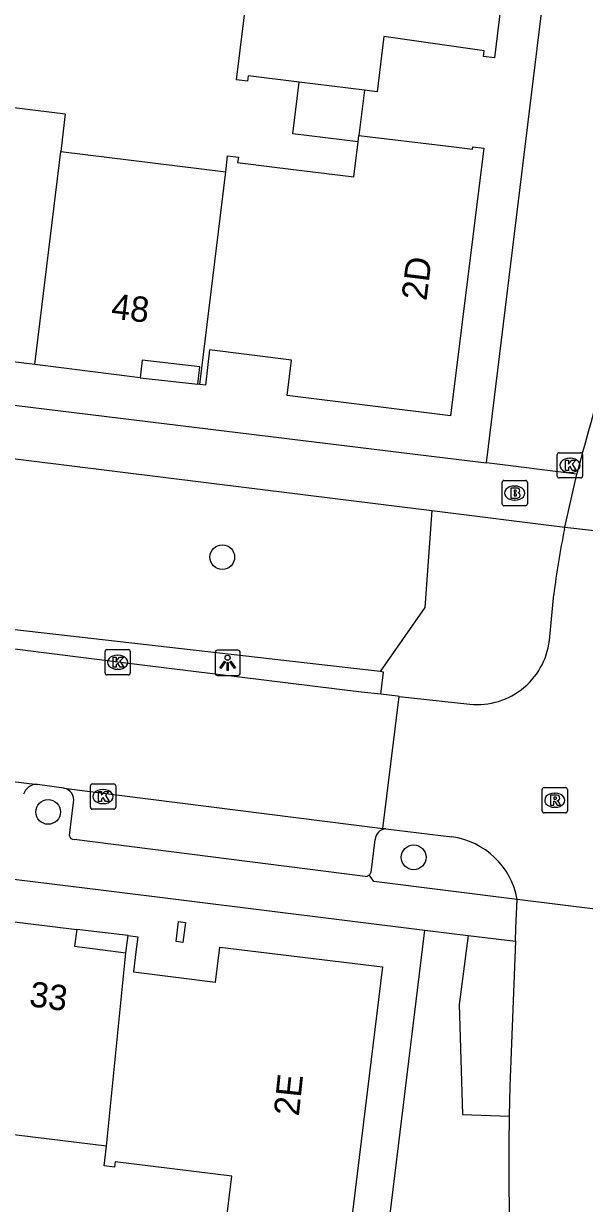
# Model space of a CAD drawing. Extents: x 161696 to 162377, y 380761 to 381673.
# Drawn here: x 162118.65 to 162140.85, y 381512.17 to 381558.89 of the extents above; entities that cross this region are included whole.
import ezdxf

# ---------------------------------------------------------------- set-up
doc = ezdxf.new("R2010")
doc.units = 0
for name, color, linetype in [('IMGEO_Boom', 7, 'Continuous'), ('IMGEO_Brandkraan', 7, 'Continuous'), ('IMGEO_Groenvoorziening', 7, 'Continuous'), ('IMGEO_Kolk', 7, 'Continuous'), ('IMGEO_Lichtpunt', 7, 'Continuous'), ('IMGEO_Muur', 7, 'Continuous'), ('IMGEO_Pand', 7, 'Continuous'), ('IMGEO_Pand_nummerreeks', 7, 'Continuous'), ('IMGEO_Pand_overbouw', 7, 'Continuous'), ('IMGEO_Parkeervlak_open', 7, 'Continuous'), ('IMGEO_Rijbaan_lokaal_open', 7, 'Continuous'), ('IMGEO_Rioolput', 7, 'Continuous'), ('IMGEO_Voetpad_open', 7, 'Continuous')]:
    doc.layers.add(name, color=color, linetype=linetype)

msp = doc.modelspace()

# ---------------------------------------------------------------- linework, layer by layer
at = {"layer": 'IMGEO_Boom'}
for centre in [(162126.513, 381537.761), (162119.617, 381527.67), (162134.092, 381525.873)]:
    msp.add_circle(centre, 0.489, dxfattribs=at)
at = {"layer": 'IMGEO_Brandkraan'}
for p, q in [((162137.594, 381539.872), (162137.594, 381540.724)), ((162137.669, 381540.798), (162138.521, 381540.798)), ((162138.595, 381540.724), (162138.595, 381539.872)), ((162138.082, 381540.578), (162138.107, 381540.578)), ((162138.521, 381539.798), (162137.669, 381539.798)), ((162138.105, 381540.018), (162138.08, 381540.018))]:
    msp.add_line(p, q, dxfattribs=at)
for points in [[(162137.594, 381539.872), (162137.594, 381540.724)], [(162137.669, 381540.798), (162138.521, 381540.798)], [(162138.595, 381540.724), (162138.595, 381539.872)], [(162137.942, 381540.498), (162137.942, 381540.098), (162138.155, 381540.098)], [(162138.173, 381540.498), (162137.942, 381540.498)], [(162138.121, 381540.417), (162138.067, 381540.417), (162138.067, 381540.341)], [(162138.067, 381540.341), (162138.12, 381540.341)], [(162138.129, 381540.265), (162138.067, 381540.265), (162138.067, 381540.184)], [(162138.521, 381539.798), (162137.669, 381539.798)], [(162138.067, 381540.184), (162138.129, 381540.184)]]:
    msp.add_lwpolyline(points, dxfattribs=at)
for centre, radius, start, end in [((162137.671, 381540.722), 0.0765, 91.552, 178.448), ((162137.671, 381540.722), 0.0765, 91.552, 178.448), ((162138.519, 381540.722), 0.0765, 1.552, 88.448), ((162138.519, 381540.722), 0.0765, 1.552, 88.448), ((162138.122, 381540.379), 0.0379, 267.8285, 90.9355), ((162138.13, 381540.224), 0.0404, 269.8759, 90.5077), ((162138.177, 381540.353), 0.145, 59.4692, 91.5367), ((162138.202, 381540.4), 0.0922, 285.5137, 58.1501), ((162138.207, 381540.208), 0.105, 301.3115, 78.989), ((162137.671, 381539.874), 0.0765, 181.552, 268.448), ((162137.671, 381539.874), 0.0765, 181.552, 268.448), ((162138.161, 381540.349), 0.251, 268.6676, 293.5347), ((162138.519, 381539.874), 0.0765, 271.552, 358.448), ((162138.519, 381539.874), 0.0765, 271.552, 358.448)]:
    msp.add_arc(centre, radius, start, end, dxfattribs=at)
for centre, major_axis, ratio, start_param, end_param in [((162138.081, 381540.298), (-0.387, 0.002), 0.722429, 4.712389, 7.853982), ((162138.106, 381540.298), (-0.39, 0.002), 0.717154, 1.570796, 4.712389)]:
    msp.add_ellipse(centre, major_axis=major_axis, ratio=ratio, start_param=start_param, end_param=end_param, dxfattribs=at)
at = {"layer": 'IMGEO_Groenvoorziening'}
for points in [[(162136.976, 381541.492), (162143.359, 381593.766)], [(162134.813, 381539.608), (162134.537, 381535.764), (162132.759, 381533.226)], [(162132.759, 381533.226), (162119.924, 381534.696), (162115.957, 381535.15), (162115.878, 381534.414)], [(162132.792, 381532.33), (162132.893, 381533.211), (162132.759, 381533.226)], [(162128.114, 381470.452), (162134.534, 381522.993)], [(162136.253, 381522.78), (162135.896, 381520.042), (162136.028, 381515.685), (162137.878, 381515.625)]]:
    msp.add_lwpolyline(points, dxfattribs=at)
at = {"layer": 'IMGEO_Kolk'}
for p, q in [((162139.778, 381540.972), (162139.778, 381541.824)), ((162139.853, 381541.898), (162140.705, 381541.898)), ((162140.266, 381541.678), (162140.291, 381541.678)), ((162140.779, 381541.824), (162140.779, 381540.972)), ((162140.705, 381540.898), (162139.853, 381540.898)), ((162140.289, 381541.118), (162140.264, 381541.118)), ((162121.87, 381533.173), (162121.87, 381534.025)), ((162121.945, 381534.099), (162122.797, 381534.099)), ((162122.358, 381533.879), (162122.383, 381533.879)), ((162122.871, 381534.025), (162122.871, 381533.173)), ((162122.381, 381533.319), (162122.356, 381533.319)), ((162122.797, 381533.099), (162121.945, 381533.099)), ((162121.292, 381527.854), (162121.292, 381528.706)), ((162121.367, 381528.78), (162122.219, 381528.78)), ((162121.78, 381528.56), (162121.805, 381528.56)), ((162122.293, 381528.706), (162122.293, 381527.854)), ((162122.219, 381527.78), (162121.367, 381527.78)), ((162121.803, 381528), (162121.778, 381528))]:
    msp.add_line(p, q, dxfattribs=at)
for points in [[(162139.778, 381540.972), (162139.778, 381541.824)], [(162139.853, 381541.898), (162140.705, 381541.898)], [(162140.779, 381541.824), (162140.779, 381540.972)], [(162140.099, 381541.598), (162140.222, 381541.598), (162140.222, 381541.447), (162140.352, 381541.598), (162140.516, 381541.598), (162140.37, 381541.447), (162140.523, 381541.198), (162140.371, 381541.198), (162140.286, 381541.362), (162140.222, 381541.295), (162140.222, 381541.198), (162140.099, 381541.198), (162140.099, 381541.598)], [(162140.705, 381540.898), (162139.853, 381540.898)], [(162121.87, 381533.173), (162121.87, 381534.025)], [(162121.945, 381534.099), (162122.797, 381534.099)], [(162122.191, 381533.799), (162122.314, 381533.799), (162122.314, 381533.648), (162122.444, 381533.799), (162122.608, 381533.799), (162122.462, 381533.648), (162122.615, 381533.399), (162122.463, 381533.399), (162122.378, 381533.563), (162122.314, 381533.496), (162122.314, 381533.399), (162122.191, 381533.399), (162122.191, 381533.799)], [(162122.871, 381534.025), (162122.871, 381533.173)], [(162122.797, 381533.099), (162121.945, 381533.099)], [(162121.292, 381527.854), (162121.292, 381528.706)], [(162121.367, 381528.78), (162122.219, 381528.78)], [(162122.293, 381528.706), (162122.293, 381527.854)], [(162121.613, 381528.48), (162121.736, 381528.48), (162121.736, 381528.329), (162121.866, 381528.48), (162122.03, 381528.48), (162121.884, 381528.329), (162122.037, 381528.08), (162121.885, 381528.08), (162121.8, 381528.244), (162121.736, 381528.177), (162121.736, 381528.08), (162121.613, 381528.08), (162121.613, 381528.48)], [(162122.219, 381527.78), (162121.367, 381527.78)]]:
    msp.add_lwpolyline(points, dxfattribs=at)
for centre, start, end in [((162139.855, 381541.822), 91.552, 178.448), ((162139.855, 381541.822), 91.552, 178.448), ((162140.703, 381541.822), 1.552, 88.448), ((162140.703, 381541.822), 1.552, 88.448), ((162139.855, 381540.974), 181.552, 268.448), ((162139.855, 381540.974), 181.552, 268.448), ((162140.703, 381540.974), 271.552, 358.448), ((162140.703, 381540.974), 271.552, 358.448), ((162121.947, 381534.023), 91.552, 178.448), ((162121.947, 381534.023), 91.552, 178.448), ((162122.795, 381534.023), 1.552, 88.448), ((162122.795, 381534.023), 1.552, 88.448), ((162121.947, 381533.175), 181.552, 268.448), ((162121.947, 381533.175), 181.552, 268.448), ((162122.795, 381533.175), 271.552, 358.448), ((162122.795, 381533.175), 271.552, 358.448), ((162121.369, 381528.704), 91.552, 178.448), ((162121.369, 381528.704), 91.552, 178.448), ((162122.217, 381528.704), 1.552, 88.448), ((162122.217, 381528.704), 1.552, 88.448), ((162121.369, 381527.856), 181.552, 268.448), ((162121.369, 381527.856), 181.552, 268.448), ((162122.217, 381527.856), 271.552, 358.448), ((162122.217, 381527.856), 271.552, 358.448)]:
    msp.add_arc(centre, 0.0765, start, end, dxfattribs=at)
for centre, major_axis, ratio, start_param, end_param in [((162140.265, 381541.398), (-0.387, 0.002), 0.722429, 4.712389, 7.853982), ((162140.29, 381541.398), (-0.39, 0.002), 0.717154, 1.570796, 4.712389), ((162122.357, 381533.599), (-0.387, 0.002), 0.722429, 4.712389, 7.853982), ((162122.382, 381533.599), (-0.39, 0.002), 0.717154, 1.570796, 4.712389), ((162121.779, 381528.28), (-0.387, 0.002), 0.722429, 4.712389, 7.853982), ((162121.804, 381528.28), (-0.39, 0.002), 0.717154, 1.570796, 4.712389)]:
    msp.add_ellipse(centre, major_axis=major_axis, ratio=ratio, start_param=start_param, end_param=end_param, dxfattribs=at)
at = {"layer": 'IMGEO_Lichtpunt'}
for p, q in [((162126.226, 381533.979), (162126.226, 381533.172)), ((162126.226, 381533.979), (162126.226, 381533.172)), ((162127.128, 381534.074), (162126.32, 381534.074)), ((162127.128, 381534.074), (162126.32, 381534.074)), ((162127.222, 381533.172), (162127.222, 381533.979)), ((162127.222, 381533.172), (162127.222, 381533.979)), ((162126.32, 381533.078), (162127.128, 381533.078)), ((162126.32, 381533.078), (162127.128, 381533.078))]:
    msp.add_line(p, q, dxfattribs=at)
for points in [[(162126.6, 381533.643), (162126.639, 381533.615), (162126.451, 381533.353), (162126.413, 381533.38), (162126.6, 381533.643)], [(162126.702, 381533.595), (162126.749, 381533.595), (162126.749, 381533.273), (162126.702, 381533.273), (162126.702, 381533.595)], [(162126.812, 381533.615), (162126.85, 381533.642), (162127.037, 381533.38), (162126.998, 381533.352), (162126.812, 381533.615)]]:
    msp.add_lwpolyline(points, dxfattribs=at)
msp.add_circle((162126.725, 381533.777), 0.0994, dxfattribs=at)
for centre, start, end in [((162126.32, 381533.979), 90, 180), ((162126.32, 381533.979), 90, 180), ((162127.128, 381533.979), 0, 90), ((162127.128, 381533.979), 0, 90), ((162126.32, 381533.172), 180, 270), ((162126.32, 381533.172), 180, 270), ((162127.128, 381533.172), 270, 0), ((162127.128, 381533.172), 270, 360)]:
    msp.add_arc(centre, 0.0946, start, end, dxfattribs=at)
at = {"layer": 'IMGEO_Muur'}
msp.add_lwpolyline([(162124.782, 381523.331), (162125.05, 381523.298), (162124.952, 381522.504), (162124.684, 381522.537), (162124.782, 381523.331)], dxfattribs=at)
at = {"layer": 'IMGEO_Pand'}
for points in [[(162129.563, 381556.575), (162127.534, 381556.824), (162127.507, 381556.606), (162127.081, 381556.659), (162128.409, 381567.457), (162128.835, 381567.404), (162128.81, 381567.198), (162129.674, 381567.091), (162137.899, 381566.071), (162137.93, 381566.272), (162138.352, 381566.22), (162137.287, 381557.541), (162136.86, 381557.593), (162136.887, 381557.812), (162132.914, 381558.379), (162132.646, 381556.196), (162132.142, 381556.258)], [(162131.89, 381554.215), (162129.312, 381554.532), (162129.563, 381556.575)], [(162132.142, 381556.258), (162129.563, 381556.575)], [(162132.142, 381556.258), (162131.921, 381554.466)], [(162114.854, 381555.987), (162120.297, 381555.316), (162120.114, 381553.824)], [(162131.921, 381554.466), (162135.468, 381554.04), (162136.427, 381553.924), (162136.438, 381554.015), (162136.865, 381553.962), (162135.546, 381543.364), (162129.086, 381544.168), (162129.26, 381545.567), (162126.005, 381545.972), (162125.844, 381544.573), (162125.625, 381544.598)], [(162131.89, 381554.215), (162131.921, 381554.466)], [(162119.087, 381545.385), (162120.114, 381553.824)], [(162120.114, 381553.824), (162126.65, 381553.022)], [(162126.65, 381553.022), (162126.724, 381553.651), (162127.149, 381553.606), (162127.122, 381553.387), (162128.582, 381553.207), (162131.718, 381552.819), (162131.89, 381554.215)], [(162125.625, 381544.598), (162126.65, 381553.022)], [(162119.087, 381545.385), (162116.069, 381545.76), (162116.153, 381546.455), (162113.884, 381546.73), (162113.799, 381546.035), (162113.645, 381546.054)], [(162125.625, 381544.598), (162125.545, 381544.607), (162125.624, 381545.302), (162123.345, 381545.561), (162123.266, 381544.866), (162119.087, 381545.385)], [(162116.995, 381523.483), (162120.756, 381523.019), (162120.663, 381522.348), (162122.694, 381522.084)], [(162122.694, 381522.084), (162122.787, 381522.778), (162123.165, 381522.727), (162123.092, 381522.128), (162122.996, 381521.339), (162126.246, 381520.93), (162126.416, 381522.319), (162132.857, 381521.536), (162131.551, 381510.859), (162131.126, 381510.903), (162131.141, 381511.089), (162126.692, 381511.634), (162126.89, 381513.25), (162122.274, 381513.817), (162122.249, 381513.608), (162121.832, 381513.66), (162121.927, 381514.434)], [(162121.927, 381514.434), (162122.694, 381522.084)], [(162121.927, 381514.434), (162115.969, 381515.165)]]:
    msp.add_lwpolyline(points, dxfattribs=at)
at = {"layer": 'IMGEO_Pand_overbouw'}
for points in [[(162125.624, 381545.302), (162123.345, 381545.561), (162123.266, 381544.866), (162125.545, 381544.607)], [(162122.787, 381522.778), (162120.756, 381523.019), (162120.663, 381522.348), (162122.694, 381522.084)]]:
    msp.add_lwpolyline(points, close=True, dxfattribs=at)
at = {"layer": 'IMGEO_Parkeervlak_open'}
msp.add_lwpolyline([(162132.403, 381525.278), (162132.565, 381526.578)], dxfattribs=at)
for centre, radius, start, end in [((162133.009, 381526.551), 0.445, 92.5003, 176.5482), ((162132.154, 381525.376), 0.267, 310.4919, 338.4328)]:
    msp.add_arc(centre, radius, start, end, dxfattribs=at)
at = {"layer": 'IMGEO_Rijbaan_lokaal_open'}
for points in [[(162140.064, 381538.867), (162140.083, 381538.951)], [(162140.083, 381538.951), (162143.126, 381538.608)], [(162139.485, 381534.603), (162139.642, 381536.277)], [(162132.792, 381532.33), (162132.016, 381532.418), (162122.371, 381533.599), (162115.878, 381534.414)], [(162133.522, 381532.247), (162133.449, 381532.255), (162132.792, 381532.33)], [(162132.875, 381527.011), (162133.522, 381532.247)], [(162133.522, 381532.247), (162136.312, 381531.935)], [(162106.314, 381530.324), (162119.192, 381528.756)], [(162120.238, 381528.614), (162119.192, 381528.756)], [(162120.238, 381528.614), (162132.875, 381527.011)], [(162132.99, 381526.996), (162132.875, 381527.011)], [(162132.99, 381526.996), (162135.598, 381526.686)], [(162141.385, 381523.809), (162138.195, 381524.209)]]:
    msp.add_lwpolyline(points, dxfattribs=at)
for centre, radius, start, end in [((162172.796, 381532.205), 33.403, 168.4947, 172.9971), ((162136.597, 381534.817), 2.896, 264.3496, 355.7677), ((162135.186, 381523.654), 3.059, 10.4437, 82.2658)]:
    msp.add_arc(centre, radius, start, end, dxfattribs=at)
at = {"layer": 'IMGEO_Rioolput'}
for p, q in [((162139.18, 381527.708), (162139.18, 381528.56)), ((162139.255, 381528.634), (162140.107, 381528.634)), ((162140.181, 381528.56), (162140.181, 381527.708)), ((162139.668, 381528.414), (162139.693, 381528.414)), ((162140.107, 381527.634), (162139.255, 381527.634)), ((162139.691, 381527.854), (162139.666, 381527.854))]:
    msp.add_line(p, q, dxfattribs=at)
for points in [[(162139.18, 381527.708), (162139.18, 381528.56)], [(162139.255, 381528.634), (162140.107, 381528.634)], [(162140.181, 381528.56), (162140.181, 381527.708)], [(162139.769, 381528.332), (162139.517, 381528.334), (162139.517, 381527.934)], [(162139.517, 381527.934), (162139.641, 381527.934), (162139.641, 381528.096), (162139.652, 381528.096)], [(162139.695, 381528.253), (162139.641, 381528.253), (162139.641, 381528.172)], [(162139.641, 381528.172), (162139.693, 381528.172)], [(162140.107, 381527.634), (162139.255, 381527.634)], [(162139.699, 381528.067), (162139.77, 381527.934), (162139.91, 381527.934), (162139.845, 381528.06)]]:
    msp.add_lwpolyline(points, dxfattribs=at)
for centre, radius, start, end in [((162139.257, 381528.558), 0.0765, 91.552, 178.448), ((162139.257, 381528.558), 0.0765, 91.552, 178.448), ((162140.105, 381528.558), 0.0765, 1.552, 88.448), ((162140.105, 381528.558), 0.0765, 1.552, 88.448), ((162139.651, 381528.043), 0.0533, 26.0293, 88.6989), ((162139.677, 381528.361), 0.19, 274.7715, 282.9687), ((162139.701, 381528.157), 0.0964, 77.0061, 93.1865), ((162139.715, 381528.214), 0.0378, 276.6634, 79.6772), ((162139.768, 381528.222), 0.109, 350.3612, 89.416), ((162139.766, 381528.222), 0.112, 277.5842, 350.9817), ((162139.75, 381528.007), 0.108, 29.5134, 73.7905), ((162139.257, 381527.71), 0.0765, 181.552, 268.448), ((162139.257, 381527.71), 0.0765, 181.552, 268.448), ((162140.105, 381527.71), 0.0765, 271.552, 358.448), ((162140.105, 381527.71), 0.0765, 271.552, 358.448)]:
    msp.add_arc(centre, radius, start, end, dxfattribs=at)
for centre, major_axis, ratio, start_param, end_param in [((162139.667, 381528.134), (-0.387, 0.002), 0.722429, 4.712389, 7.853982), ((162139.692, 381528.134), (-0.39, 0.002), 0.717154, 1.570796, 4.712389)]:
    msp.add_ellipse(centre, major_axis=major_axis, ratio=ratio, start_param=start_param, end_param=end_param, dxfattribs=at)
at = {"layer": 'IMGEO_Voetpad_open'}
for points in [[(162007.701, 381557.371), (162034.818, 381554.029), (162070.931, 381549.559), (162135.338, 381541.692), (162136.976, 381541.492)], [(162108.096, 381542.918), (162134.813, 381539.608)], [(162140.558, 381541.054), (162136.976, 381541.492)], [(162140.083, 381538.951), (162140.558, 381541.054)], [(162134.813, 381539.608), (162140.083, 381538.951)], [(162005.061, 381538.886), (162121.812, 381524.568), (162134.534, 381522.993)], [(162120.464, 381526.74), (162120.627, 381528.046)], [(162132.177, 381525.116), (162120.645, 381526.578)], [(162138.195, 381524.209), (162132.513, 381524.912), (162132.328, 381525.173)], [(162138.119, 381522.549), (162138.119, 381522.559), (162138.138, 381523.065), (162138.195, 381524.209)], [(162134.534, 381522.993), (162136.253, 381522.78)], [(162136.253, 381522.78), (162138.119, 381522.549)], [(162138.119, 381522.549), (162137.906, 381516.809), (162137.878, 381515.625)]]:
    msp.add_lwpolyline(points, dxfattribs=at)
for centre, radius, start, end in [((162207.2, 381524.204), 68.739, 160.22587, 165.81021), ((162119.15, 381528.236), 0.522, 85.3575, 165.3405), ((162120.156, 381528.141), 0.48, 348.6464, 80.1649), ((162120.638, 381526.753), 0.175, 184.159, 272.1822), ((162132.168, 381525.368), 0.252, 271.9857, 309.3757), ((162246.064, 381513.632), 108.205, 178.94447, 182.13852)]:
    msp.add_arc(centre, radius, start, end, dxfattribs=at)

# ---------------------------------------------------------------- texts
at = {"layer": 'IMGEO_Pand_nummerreeks'}
for s, rotation, p in [('2D', 82.8955, (162134.598, 381547.893)), ('48', 353.5084, (162122.083, 381547.214)), ('33', 352.1734, (162118.835, 381519.982)), ('2E', 83.9929, (162129.543, 381515.601))]:
    msp.add_text(s, height=1, rotation=rotation, dxfattribs=at).set_placement(p)

doc.saveas('drawing.dxf')
